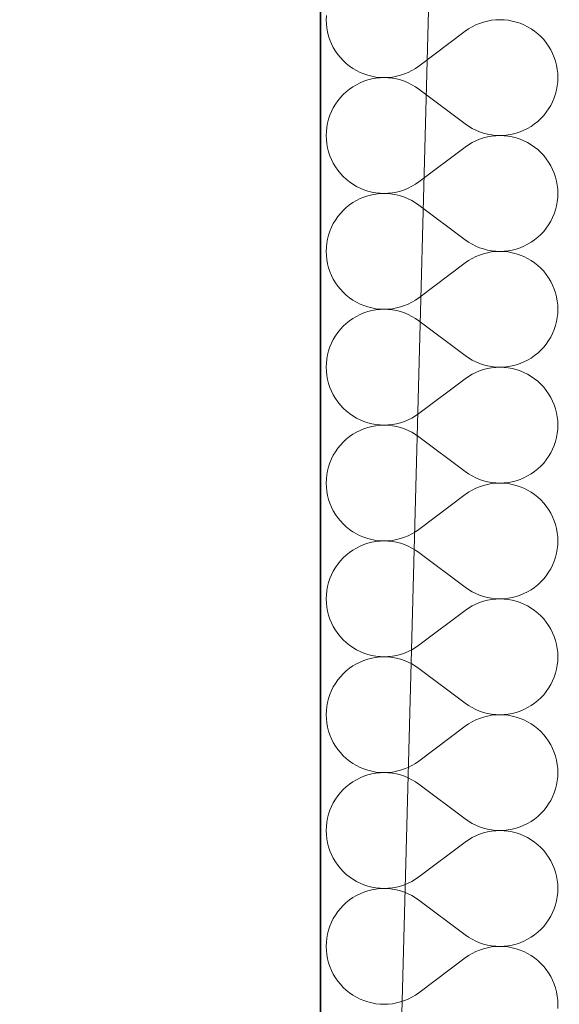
# Model space of a CAD drawing. Header units: millimetres. Extents: x -148444 to 51443, y -4810 to 453290.
# Tile 316 of 551: x -138196 to -137841, y 356619 to 357267. Entities that reach past the tile are written whole.
import ezdxf

# ---------------------------------------------------------------- set-up
doc = ezdxf.new("R2010")
doc.units = ezdxf.units.MM
doc.layers.add('- A - ocieplenie', color=8, linetype='Continuous')
doc.layers.add('Konstrukcja - Stropy', color=8, linetype='Continuous')

# ---------------------------------------------------------------- blocks, each defined once
blk = doc.blocks.new('*X28')
at = {"layer": '- A - ocieplenie', "linetype": 'Continuous', "lineweight": 13, "ltscale": 100}
for p, q in [((19781.39, 384702.81), (19781.29, 384700.1)), ((19781.29, 384700.1), (19781.39, 384697.38)), ((19887.45, 384699.22), (19884.81, 384698.54)), ((19890.13, 384699.7), (19887.45, 384699.22)), ((19892.83, 384700), (19890.13, 384699.7)), ((19895.55, 384700.1), (19892.83, 384700)), ((19898.27, 384700), (19895.55, 384700.1)), ((19900.97, 384699.71), (19898.27, 384700)), ((19903.65, 384699.23), (19900.97, 384699.71)), ((19906.29, 384698.56), (19903.65, 384699.23)), ((19781.39, 384697.38), (19781.68, 384694.67)), ((19781.68, 384694.67), (19782.16, 384692)), ((19872.72, 384692.48), (19842.24, 384669.62)), ((19874.95, 384694.03), (19872.72, 384692.48)), ((19877.29, 384695.42), (19874.95, 384694.03)), ((19879.72, 384696.64), (19877.29, 384695.42)), ((19882.23, 384697.68), (19879.72, 384696.64)), ((19884.81, 384698.54), (19882.23, 384697.68)), ((19908.87, 384697.7), (19906.29, 384698.56)), ((19911.38, 384696.66), (19908.87, 384697.7)), ((19913.82, 384695.44), (19911.38, 384696.66)), ((19916.16, 384694.06), (19913.82, 384695.44)), ((19918.39, 384692.51), (19916.16, 384694.06)), ((19920.51, 384690.8), (19918.39, 384692.51)), ((19782.16, 384692), (19782.83, 384689.36)), ((19782.83, 384689.36), (19783.69, 384686.78)), ((19783.69, 384686.78), (19784.73, 384684.26)), ((19922.5, 384688.95), (19920.51, 384690.8)), ((19924.36, 384686.96), (19922.5, 384688.95)), ((19926.06, 384684.84), (19924.36, 384686.96)), ((19784.73, 384684.26), (19785.95, 384681.83)), ((19785.95, 384681.83), (19787.34, 384679.49)), ((19787.34, 384679.49), (19788.89, 384677.26)), ((19927.62, 384682.6), (19926.06, 384684.84)), ((19929.01, 384680.26), (19927.62, 384682.6)), ((19930.22, 384677.83), (19929.01, 384680.26)), ((19788.89, 384677.26), (19790.6, 384675.14)), ((19790.6, 384675.14), (19792.45, 384673.15)), ((19792.45, 384673.15), (19794.45, 384671.3)), ((19931.27, 384675.32), (19930.22, 384677.83)), ((19932.12, 384672.74), (19931.27, 384675.32)), ((19794.45, 384671.3), (19796.57, 384669.59)), ((19796.57, 384669.59), (19798.8, 384668.04)), ((19798.8, 384668.04), (19801.14, 384666.65)), ((19801.14, 384666.65), (19803.57, 384665.44)), ((19835.24, 384665.46), (19837.67, 384666.68)), ((19837.67, 384666.68), (19840.01, 384668.07)), ((19840.01, 384668.07), (19842.24, 384669.62)), ((19932.8, 384670.1), (19932.12, 384672.74)), ((19933.28, 384667.42), (19932.8, 384670.1)), ((19933.57, 384664.72), (19933.28, 384667.42)), ((19803.57, 384665.44), (19806.09, 384664.4)), ((19806.09, 384664.4), (19808.67, 384663.54)), ((19808.67, 384660.46), (19806.09, 384659.61)), ((19808.67, 384663.54), (19811.31, 384662.87)), ((19811.31, 384661.13), (19808.67, 384660.46)), ((19811.31, 384662.87), (19813.98, 384662.39)), ((19813.98, 384661.62), (19811.31, 384661.13)), ((19813.98, 384662.39), (19816.69, 384662.1)), ((19816.69, 384661.91), (19813.98, 384661.62)), ((19816.69, 384662.1), (19819.41, 384662)), ((19819.41, 384662), (19816.69, 384661.91)), ((19819.41, 384662), (19822.13, 384662.1)), ((19822.13, 384661.9), (19819.41, 384662)), ((19822.13, 384662.1), (19824.83, 384662.39)), ((19824.83, 384661.61), (19822.13, 384661.9)), ((19824.83, 384662.39), (19827.51, 384662.88)), ((19827.51, 384661.12), (19824.83, 384661.61)), ((19827.51, 384662.88), (19830.14, 384663.55)), ((19830.14, 384660.45), (19827.51, 384661.12)), ((19830.14, 384663.55), (19832.72, 384664.41)), ((19832.72, 384659.59), (19830.14, 384660.45)), ((19832.72, 384664.41), (19835.24, 384665.46)), ((19933.67, 384662), (19933.57, 384664.72)), ((19933.57, 384659.28), (19933.67, 384662)), ((19796.57, 384654.41), (19794.45, 384652.7)), ((19798.8, 384655.96), (19796.57, 384654.41)), ((19801.14, 384657.35), (19798.8, 384655.96)), ((19803.57, 384658.57), (19801.14, 384657.35)), ((19806.09, 384659.61), (19803.57, 384658.57)), ((19835.24, 384658.55), (19832.72, 384659.59)), ((19837.67, 384657.33), (19835.24, 384658.55)), ((19840.01, 384655.94), (19837.67, 384657.33)), ((19842.24, 384654.38), (19840.01, 384655.94)), ((19872.72, 384631.52), (19842.24, 384654.38)), ((19932.12, 384651.26), (19932.8, 384653.9)), ((19932.8, 384653.9), (19933.28, 384656.58)), ((19933.28, 384656.58), (19933.57, 384659.28)), ((19790.6, 384648.86), (19788.89, 384646.74)), ((19792.45, 384650.85), (19790.6, 384648.86)), ((19794.45, 384652.7), (19792.45, 384650.85)), ((19930.22, 384646.17), (19931.27, 384648.68)), ((19931.27, 384648.68), (19932.12, 384651.26)), ((19785.95, 384642.17), (19784.73, 384639.74)), ((19787.34, 384644.51), (19785.95, 384642.17)), ((19788.89, 384646.74), (19787.34, 384644.51)), ((19926.06, 384639.16), (19927.62, 384641.4)), ((19927.62, 384641.4), (19929.01, 384643.74)), ((19929.01, 384643.74), (19930.22, 384646.17)), ((19782.83, 384634.64), (19782.16, 384632.01)), ((19783.69, 384637.22), (19782.83, 384634.64)), ((19784.73, 384639.74), (19783.69, 384637.22)), ((19920.51, 384633.2), (19922.5, 384635.05)), ((19922.5, 384635.05), (19924.36, 384637.05)), ((19924.36, 384637.05), (19926.06, 384639.16)), ((19781.68, 384629.33), (19781.39, 384626.62)), ((19782.16, 384632.01), (19781.68, 384629.33)), ((19872.72, 384631.52), (19874.95, 384629.97)), ((19874.95, 384629.97), (19877.29, 384628.58)), ((19877.29, 384628.58), (19879.72, 384627.36)), ((19911.38, 384627.34), (19913.82, 384628.56)), ((19913.82, 384628.56), (19916.16, 384629.94)), ((19916.16, 384629.94), (19918.39, 384631.5)), ((19918.39, 384631.5), (19920.51, 384633.2)), ((19781.39, 384626.62), (19781.29, 384623.91)), ((19781.29, 384623.91), (19781.39, 384621.19)), ((19781.39, 384621.19), (19781.68, 384618.48)), ((19879.72, 384627.36), (19882.23, 384626.32)), ((19882.23, 384621.49), (19879.72, 384620.45)), ((19882.23, 384626.32), (19884.81, 384625.46)), ((19884.81, 384622.35), (19882.23, 384621.49)), ((19884.81, 384625.46), (19887.45, 384624.78)), ((19887.45, 384623.03), (19884.81, 384622.35)), ((19887.45, 384624.78), (19890.13, 384624.3)), ((19890.13, 384623.51), (19887.45, 384623.03)), ((19890.13, 384624.3), (19892.83, 384624)), ((19892.83, 384623.81), (19890.13, 384623.51)), ((19892.83, 384624), (19895.55, 384623.91)), ((19895.55, 384623.91), (19892.83, 384623.81)), ((19895.55, 384623.91), (19898.27, 384624)), ((19898.27, 384623.81), (19895.55, 384623.91)), ((19898.27, 384624), (19900.97, 384624.29)), ((19900.97, 384623.52), (19898.27, 384623.81)), ((19900.97, 384624.29), (19903.65, 384624.77)), ((19903.65, 384623.04), (19900.97, 384623.52)), ((19903.65, 384624.77), (19906.29, 384625.44)), ((19906.29, 384622.37), (19903.65, 384623.04)), ((19906.29, 384625.44), (19908.87, 384626.3)), ((19908.87, 384621.51), (19906.29, 384622.37)), ((19908.87, 384626.3), (19911.38, 384627.34)), ((19911.38, 384620.47), (19908.87, 384621.51)), ((19781.68, 384618.48), (19782.16, 384615.8)), ((19782.16, 384615.8), (19782.83, 384613.17)), ((19872.72, 384616.29), (19842.24, 384593.43)), ((19874.95, 384617.84), (19872.72, 384616.29)), ((19877.29, 384619.23), (19874.95, 384617.84)), ((19879.72, 384620.45), (19877.29, 384619.23)), ((19913.82, 384619.25), (19911.38, 384620.47)), ((19916.16, 384617.87), (19913.82, 384619.25)), ((19918.39, 384616.32), (19916.16, 384617.87)), ((19920.51, 384614.61), (19918.39, 384616.32)), ((19922.5, 384612.76), (19920.51, 384614.61)), ((19782.83, 384613.17), (19783.69, 384610.59)), ((19783.69, 384610.59), (19784.73, 384608.07)), ((19784.73, 384608.07), (19785.95, 384605.64)), ((19924.36, 384610.77), (19922.5, 384612.76)), ((19926.06, 384608.65), (19924.36, 384610.77)), ((19927.62, 384606.41), (19926.06, 384608.65)), ((19785.95, 384605.64), (19787.34, 384603.3)), ((19787.34, 384603.3), (19788.89, 384601.07)), ((19929.01, 384604.07), (19927.62, 384606.41)), ((19930.22, 384601.64), (19929.01, 384604.07)), ((19931.27, 384599.13), (19930.22, 384601.64)), ((19788.89, 384601.07), (19790.6, 384598.95)), ((19790.6, 384598.95), (19792.45, 384596.96)), ((19792.45, 384596.96), (19794.45, 384595.11)), ((19794.45, 384595.11), (19796.57, 384593.4)), ((19932.12, 384596.55), (19931.27, 384599.13)), ((19932.8, 384593.91), (19932.12, 384596.55)), ((19796.57, 384593.4), (19798.8, 384591.85)), ((19798.8, 384591.85), (19801.14, 384590.46)), ((19801.14, 384590.46), (19803.57, 384589.25)), ((19803.57, 384589.25), (19806.09, 384588.21)), ((19832.72, 384588.22), (19835.24, 384589.27)), ((19835.24, 384589.27), (19837.67, 384590.49)), ((19837.67, 384590.49), (19840.01, 384591.88)), ((19840.01, 384591.88), (19842.24, 384593.43)), ((19933.28, 384591.23), (19932.8, 384593.91)), ((19933.57, 384588.53), (19933.28, 384591.23)), ((19803.57, 384582.38), (19801.14, 384581.16)), ((19806.09, 384583.42), (19803.57, 384582.38)), ((19806.09, 384588.21), (19808.67, 384587.35)), ((19808.67, 384584.27), (19806.09, 384583.42)), ((19808.67, 384587.35), (19811.31, 384586.68)), ((19811.31, 384584.94), (19808.67, 384584.27)), ((19811.31, 384586.68), (19813.98, 384586.19)), ((19813.98, 384585.43), (19811.31, 384584.94)), ((19813.98, 384586.19), (19816.69, 384585.91)), ((19816.69, 384585.71), (19813.98, 384585.43)), ((19816.69, 384585.91), (19819.41, 384585.81)), ((19819.41, 384585.81), (19816.69, 384585.71)), ((19819.41, 384585.81), (19822.13, 384585.91)), ((19822.13, 384585.71), (19819.41, 384585.81)), ((19822.13, 384585.91), (19824.83, 384586.2)), ((19824.83, 384585.42), (19822.13, 384585.71)), ((19824.83, 384586.2), (19827.51, 384586.69)), ((19827.51, 384584.93), (19824.83, 384585.42)), ((19827.51, 384586.69), (19830.14, 384587.36)), ((19830.14, 384584.26), (19827.51, 384584.93)), ((19830.14, 384587.36), (19832.72, 384588.22)), ((19832.72, 384583.4), (19830.14, 384584.26)), ((19835.24, 384582.35), (19832.72, 384583.4)), ((19837.67, 384581.14), (19835.24, 384582.35)), ((19933.28, 384580.39), (19933.57, 384583.09)), ((19933.67, 384585.81), (19933.57, 384588.53)), ((19933.57, 384583.09), (19933.67, 384585.81)), ((19794.45, 384576.51), (19792.45, 384574.66)), ((19796.57, 384578.22), (19794.45, 384576.51)), ((19798.8, 384579.77), (19796.57, 384578.22)), ((19801.14, 384581.16), (19798.8, 384579.77)), ((19840.01, 384579.74), (19837.67, 384581.14)), ((19842.24, 384578.19), (19840.01, 384579.74)), ((19872.72, 384555.33), (19842.24, 384578.19)), ((19932.12, 384575.07), (19932.8, 384577.71)), ((19932.8, 384577.71), (19933.28, 384580.39)), ((19788.89, 384570.55), (19787.34, 384568.32)), ((19790.6, 384572.67), (19788.89, 384570.55)), ((19792.45, 384574.66), (19790.6, 384572.67)), ((19929.01, 384567.55), (19930.22, 384569.98)), ((19930.22, 384569.98), (19931.27, 384572.49)), ((19931.27, 384572.49), (19932.12, 384575.07)), ((19784.73, 384563.55), (19783.69, 384561.03)), ((19785.95, 384565.98), (19784.73, 384563.55)), ((19787.34, 384568.32), (19785.95, 384565.98)), ((19924.36, 384560.86), (19926.06, 384562.97)), ((19926.06, 384562.97), (19927.62, 384565.21)), ((19927.62, 384565.21), (19929.01, 384567.55)), ((19782.83, 384558.45), (19782.16, 384555.82)), ((19783.69, 384561.03), (19782.83, 384558.45)), ((19918.39, 384555.31), (19920.51, 384557.01)), ((19920.51, 384557.01), (19922.5, 384558.86)), ((19922.5, 384558.86), (19924.36, 384560.86)), ((19781.39, 384550.43), (19781.29, 384547.72)), ((19781.68, 384553.14), (19781.39, 384550.43)), ((19782.16, 384555.82), (19781.68, 384553.14)), ((19872.72, 384555.33), (19874.95, 384553.78)), ((19874.95, 384553.78), (19877.29, 384552.39)), ((19877.29, 384552.39), (19879.72, 384551.17)), ((19879.72, 384551.17), (19882.23, 384550.13)), ((19882.23, 384550.13), (19884.81, 384549.27)), ((19906.29, 384549.25), (19908.87, 384550.11)), ((19908.87, 384550.11), (19911.38, 384551.15)), ((19911.38, 384551.15), (19913.82, 384552.37)), ((19913.82, 384552.37), (19916.16, 384553.75)), ((19916.16, 384553.75), (19918.39, 384555.31)), ((19781.29, 384547.72), (19781.39, 384545)), ((19781.39, 384545), (19781.68, 384542.29)), ((19879.72, 384544.26), (19877.29, 384543.04)), ((19882.23, 384545.3), (19879.72, 384544.26)), ((19884.81, 384546.16), (19882.23, 384545.3)), ((19884.81, 384549.27), (19887.45, 384548.59)), ((19887.45, 384546.84), (19884.81, 384546.16)), ((19887.45, 384548.59), (19890.13, 384548.11)), ((19890.13, 384547.32), (19887.45, 384546.84)), ((19890.13, 384548.11), (19892.83, 384547.81)), ((19892.83, 384547.62), (19890.13, 384547.32)), ((19892.83, 384547.81), (19895.55, 384547.72)), ((19895.55, 384547.72), (19892.83, 384547.62)), ((19895.55, 384547.72), (19898.27, 384547.81)), ((19898.27, 384547.62), (19895.55, 384547.72)), ((19898.27, 384547.81), (19900.97, 384548.1)), ((19900.97, 384547.33), (19898.27, 384547.62)), ((19900.97, 384548.1), (19903.65, 384548.58)), ((19903.65, 384546.85), (19900.97, 384547.33)), ((19903.65, 384548.58), (19906.29, 384549.25)), ((19906.29, 384546.18), (19903.65, 384546.85)), ((19908.87, 384545.32), (19906.29, 384546.18)), ((19911.38, 384544.28), (19908.87, 384545.32)), ((19913.82, 384543.06), (19911.38, 384544.28)), ((19781.68, 384542.29), (19782.16, 384539.61)), ((19782.16, 384539.61), (19782.83, 384536.98)), ((19782.83, 384536.98), (19783.69, 384534.4)), ((19872.72, 384540.1), (19842.24, 384517.24)), ((19874.95, 384541.65), (19872.72, 384540.1)), ((19877.29, 384543.04), (19874.95, 384541.65)), ((19916.16, 384541.68), (19913.82, 384543.06)), ((19918.39, 384540.13), (19916.16, 384541.68)), ((19920.51, 384538.42), (19918.39, 384540.13)), ((19922.5, 384536.57), (19920.51, 384538.42)), ((19783.69, 384534.4), (19784.73, 384531.88)), ((19784.73, 384531.88), (19785.95, 384529.45)), ((19924.36, 384534.58), (19922.5, 384536.57)), ((19926.06, 384532.46), (19924.36, 384534.58)), ((19927.62, 384530.22), (19926.06, 384532.46)), ((19785.95, 384529.45), (19787.34, 384527.11)), ((19787.34, 384527.11), (19788.89, 384524.88)), ((19788.89, 384524.88), (19790.6, 384522.76)), ((19929.01, 384527.88), (19927.62, 384530.22)), ((19930.22, 384525.45), (19929.01, 384527.88)), ((19931.27, 384522.94), (19930.22, 384525.45)), ((19790.6, 384522.76), (19792.45, 384520.77)), ((19792.45, 384520.77), (19794.45, 384518.92)), ((19794.45, 384518.92), (19796.57, 384517.21)), ((19932.12, 384520.36), (19931.27, 384522.94)), ((19932.8, 384517.72), (19932.12, 384520.36)), ((19933.28, 384515.04), (19932.8, 384517.72)), ((19796.57, 384517.21), (19798.8, 384515.66)), ((19798.8, 384515.66), (19801.14, 384514.27)), ((19801.14, 384514.27), (19803.57, 384513.06)), ((19803.57, 384513.06), (19806.09, 384512.02)), ((19806.09, 384512.02), (19808.67, 384511.16)), ((19808.67, 384511.16), (19811.31, 384510.49)), ((19827.51, 384510.5), (19830.14, 384511.17)), ((19830.14, 384511.17), (19832.72, 384512.03)), ((19832.72, 384512.03), (19835.24, 384513.08)), ((19835.24, 384513.08), (19837.67, 384514.3)), ((19837.67, 384514.3), (19840.01, 384515.69)), ((19840.01, 384515.69), (19842.24, 384517.24)), ((19933.57, 384512.34), (19933.28, 384515.04)), ((19933.67, 384509.62), (19933.57, 384512.34)), ((19801.14, 384504.97), (19798.8, 384503.58)), ((19803.57, 384506.18), (19801.14, 384504.97)), ((19806.09, 384507.22), (19803.57, 384506.18)), ((19808.67, 384508.08), (19806.09, 384507.22)), ((19811.31, 384508.75), (19808.67, 384508.08)), ((19811.31, 384510.49), (19813.98, 384510)), ((19813.98, 384509.24), (19811.31, 384508.75)), ((19813.98, 384510), (19816.69, 384509.72)), ((19816.69, 384509.52), (19813.98, 384509.24)), ((19816.69, 384509.72), (19819.41, 384509.62)), ((19819.41, 384509.62), (19816.69, 384509.52)), ((19819.41, 384509.62), (19822.13, 384509.72)), ((19822.13, 384509.52), (19819.41, 384509.62)), ((19822.13, 384509.72), (19824.83, 384510.01)), ((19824.83, 384509.23), (19822.13, 384509.52)), ((19824.83, 384510.01), (19827.51, 384510.5)), ((19827.51, 384508.74), (19824.83, 384509.23)), ((19830.14, 384508.07), (19827.51, 384508.74)), ((19832.72, 384507.21), (19830.14, 384508.07)), ((19835.24, 384506.16), (19832.72, 384507.21)), ((19837.67, 384504.94), (19835.24, 384506.16)), ((19840.01, 384503.55), (19837.67, 384504.94)), ((19933.28, 384504.2), (19933.57, 384506.9)), ((19933.57, 384506.9), (19933.67, 384509.62)), ((19792.45, 384498.47), (19790.6, 384496.48)), ((19794.45, 384500.32), (19792.45, 384498.47)), ((19796.57, 384502.03), (19794.45, 384500.32)), ((19798.8, 384503.58), (19796.57, 384502.03)), ((19842.24, 384502), (19840.01, 384503.55)), ((19872.72, 384479.14), (19842.24, 384502)), ((19931.27, 384496.3), (19932.12, 384498.88)), ((19932.12, 384498.88), (19932.8, 384501.52)), ((19932.8, 384501.52), (19933.28, 384504.2)), ((19787.34, 384492.13), (19785.95, 384489.79)), ((19788.89, 384494.36), (19787.34, 384492.13)), ((19790.6, 384496.48), (19788.89, 384494.36)), ((19929.01, 384491.36), (19930.22, 384493.79)), ((19930.22, 384493.79), (19931.27, 384496.3)), ((19784.73, 384487.36), (19783.69, 384484.84)), ((19785.95, 384489.79), (19784.73, 384487.36)), ((19924.36, 384484.66), (19926.06, 384486.78)), ((19926.06, 384486.78), (19927.62, 384489.02)), ((19927.62, 384489.02), (19929.01, 384491.36)), ((19782.16, 384479.63), (19781.68, 384476.95)), ((19782.83, 384482.26), (19782.16, 384479.63)), ((19783.69, 384484.84), (19782.83, 384482.26)), ((19872.72, 384479.14), (19874.95, 384477.59)), ((19916.16, 384477.56), (19918.39, 384479.11)), ((19918.39, 384479.11), (19920.51, 384480.82)), ((19920.51, 384480.82), (19922.5, 384482.67)), ((19922.5, 384482.67), (19924.36, 384484.66)), ((19781.39, 384474.24), (19781.29, 384471.52)), ((19781.68, 384476.95), (19781.39, 384474.24)), ((19874.95, 384477.59), (19877.29, 384476.2)), ((19877.29, 384476.2), (19879.72, 384474.98)), ((19879.72, 384474.98), (19882.23, 384473.94)), ((19882.23, 384473.94), (19884.81, 384473.08)), ((19884.81, 384473.08), (19887.45, 384472.4)), ((19887.45, 384472.4), (19890.13, 384471.92)), ((19900.97, 384471.91), (19903.65, 384472.39)), ((19903.65, 384472.39), (19906.29, 384473.06)), ((19906.29, 384473.06), (19908.87, 384473.92)), ((19908.87, 384473.92), (19911.38, 384474.96)), ((19911.38, 384474.96), (19913.82, 384476.18)), ((19913.82, 384476.18), (19916.16, 384477.56)), ((19781.29, 384471.52), (19781.39, 384468.81)), ((19781.39, 384468.81), (19781.68, 384466.1)), ((19781.68, 384466.1), (19782.16, 384463.42)), ((19877.29, 384466.85), (19874.95, 384465.46)), ((19879.72, 384468.07), (19877.29, 384466.85)), ((19882.23, 384469.11), (19879.72, 384468.07)), ((19884.81, 384469.97), (19882.23, 384469.11)), ((19887.45, 384470.65), (19884.81, 384469.97)), ((19890.13, 384471.13), (19887.45, 384470.65)), ((19890.13, 384471.92), (19892.83, 384471.62)), ((19892.83, 384471.43), (19890.13, 384471.13)), ((19892.83, 384471.62), (19895.55, 384471.52)), ((19895.55, 384471.52), (19892.83, 384471.43)), ((19895.55, 384471.52), (19898.27, 384471.62)), ((19898.27, 384471.43), (19895.55, 384471.52)), ((19898.27, 384471.62), (19900.97, 384471.91)), ((19900.97, 384471.14), (19898.27, 384471.43)), ((19903.65, 384470.66), (19900.97, 384471.14)), ((19906.29, 384469.99), (19903.65, 384470.66)), ((19908.87, 384469.13), (19906.29, 384469.99)), ((19911.38, 384468.09), (19908.87, 384469.13)), ((19913.82, 384466.87), (19911.38, 384468.09)), ((19916.16, 384465.49), (19913.82, 384466.87)), ((19782.16, 384463.42), (19782.83, 384460.79)), ((19782.83, 384460.79), (19783.69, 384458.21)), ((19872.72, 384463.91), (19842.24, 384441.05)), ((19874.95, 384465.46), (19872.72, 384463.91)), ((19918.39, 384463.93), (19916.16, 384465.49)), ((19920.51, 384462.23), (19918.39, 384463.93)), ((19922.5, 384460.38), (19920.51, 384462.23)), ((19924.36, 384458.38), (19922.5, 384460.38)), ((19783.69, 384458.21), (19784.73, 384455.69)), ((19784.73, 384455.69), (19785.95, 384453.26)), ((19785.95, 384453.26), (19787.34, 384450.92)), ((19926.06, 384456.27), (19924.36, 384458.38)), ((19927.62, 384454.03), (19926.06, 384456.27)), ((19929.01, 384451.69), (19927.62, 384454.03)), ((19787.34, 384450.92), (19788.89, 384448.69)), ((19788.89, 384448.69), (19790.6, 384446.57)), ((19790.6, 384446.57), (19792.45, 384444.58)), ((19930.22, 384449.26), (19929.01, 384451.69)), ((19931.27, 384446.75), (19930.22, 384449.26)), ((19932.12, 384444.17), (19931.27, 384446.75)), ((19792.45, 384444.58), (19794.45, 384442.73)), ((19794.45, 384442.73), (19796.57, 384441.02)), ((19796.57, 384441.02), (19798.8, 384439.47)), ((19840.01, 384439.49), (19842.24, 384441.05)), ((19932.8, 384441.53), (19932.12, 384444.17)), ((19933.28, 384438.85), (19932.8, 384441.53)), ((19798.8, 384439.47), (19801.14, 384438.08)), ((19801.14, 384438.08), (19803.57, 384436.86)), ((19803.57, 384436.86), (19806.09, 384435.82)), ((19806.09, 384435.82), (19808.67, 384434.97)), ((19808.67, 384434.97), (19811.31, 384434.3)), ((19811.31, 384434.3), (19813.98, 384433.81)), ((19813.98, 384433.81), (19816.69, 384433.52)), ((19816.69, 384433.33), (19813.98, 384433.04)), ((19816.69, 384433.52), (19819.41, 384433.43)), ((19819.41, 384433.43), (19816.69, 384433.33)), ((19819.41, 384433.43), (19822.13, 384433.53)), ((19822.13, 384433.33), (19819.41, 384433.43)), ((19822.13, 384433.53), (19824.83, 384433.82)), ((19824.83, 384433.04), (19822.13, 384433.33)), ((19824.83, 384433.82), (19827.51, 384434.31)), ((19827.51, 384434.31), (19830.14, 384434.98)), ((19830.14, 384434.98), (19832.72, 384435.84)), ((19832.72, 384435.84), (19835.24, 384436.88)), ((19835.24, 384436.88), (19837.67, 384438.1)), ((19837.67, 384438.1), (19840.01, 384439.49)), ((19933.57, 384436.15), (19933.28, 384438.85)), ((19933.67, 384433.43), (19933.57, 384436.15)), ((19933.57, 384430.71), (19933.67, 384433.43)), ((19798.8, 384427.39), (19796.57, 384425.84)), ((19801.14, 384428.78), (19798.8, 384427.39)), ((19803.57, 384429.99), (19801.14, 384428.78)), ((19806.09, 384431.03), (19803.57, 384429.99)), ((19808.67, 384431.89), (19806.09, 384431.03)), ((19811.31, 384432.56), (19808.67, 384431.89)), ((19813.98, 384433.04), (19811.31, 384432.56)), ((19827.51, 384432.55), (19824.83, 384433.04)), ((19830.14, 384431.88), (19827.51, 384432.55)), ((19832.72, 384431.02), (19830.14, 384431.88)), ((19835.24, 384429.97), (19832.72, 384431.02)), ((19837.67, 384428.75), (19835.24, 384429.97)), ((19840.01, 384427.36), (19837.67, 384428.75)), ((19842.24, 384425.81), (19840.01, 384427.36)), ((19932.8, 384425.33), (19933.28, 384428.01)), ((19933.28, 384428.01), (19933.57, 384430.71)), ((19790.6, 384420.29), (19788.89, 384418.17)), ((19792.45, 384422.28), (19790.6, 384420.29)), ((19794.45, 384424.13), (19792.45, 384422.28)), ((19796.57, 384425.84), (19794.45, 384424.13)), ((19872.72, 384402.95), (19842.24, 384425.81)), ((19931.27, 384420.11), (19932.12, 384422.69)), ((19932.12, 384422.69), (19932.8, 384425.33)), ((19787.34, 384415.94), (19785.95, 384413.6)), ((19788.89, 384418.17), (19787.34, 384415.94)), ((19927.62, 384412.83), (19929.01, 384415.17)), ((19929.01, 384415.17), (19930.22, 384417.6)), ((19930.22, 384417.6), (19931.27, 384420.11)), ((19783.69, 384408.65), (19782.83, 384406.07)), ((19784.73, 384411.17), (19783.69, 384408.65)), ((19785.95, 384413.6), (19784.73, 384411.17)), ((19922.5, 384406.48), (19924.36, 384408.47)), ((19924.36, 384408.47), (19926.06, 384410.59)), ((19926.06, 384410.59), (19927.62, 384412.83)), ((19782.16, 384403.44), (19781.68, 384400.76)), ((19782.83, 384406.07), (19782.16, 384403.44)), ((19872.72, 384402.95), (19874.95, 384401.4)), ((19874.95, 384401.4), (19877.29, 384400.01)), ((19913.82, 384399.99), (19916.16, 384401.37)), ((19916.16, 384401.37), (19918.39, 384402.92)), ((19918.39, 384402.92), (19920.51, 384404.63)), ((19920.51, 384404.63), (19922.5, 384406.48)), ((19781.39, 384398.05), (19781.29, 384395.33)), ((19781.29, 384395.33), (19781.39, 384392.62)), ((19781.68, 384400.76), (19781.39, 384398.05)), ((19877.29, 384400.01), (19879.72, 384398.79)), ((19879.72, 384398.79), (19882.23, 384397.75)), ((19882.23, 384397.75), (19884.81, 384396.89)), ((19884.81, 384396.89), (19887.45, 384396.21)), ((19887.45, 384394.46), (19884.81, 384393.78)), ((19887.45, 384396.21), (19890.13, 384395.73)), ((19890.13, 384394.94), (19887.45, 384394.46)), ((19890.13, 384395.73), (19892.83, 384395.43)), ((19892.83, 384395.24), (19890.13, 384394.94)), ((19892.83, 384395.43), (19895.55, 384395.33)), ((19895.55, 384395.33), (19892.83, 384395.24)), ((19895.55, 384395.33), (19898.27, 384395.43)), ((19898.27, 384395.24), (19895.55, 384395.33)), ((19898.27, 384395.43), (19900.97, 384395.72)), ((19900.97, 384394.95), (19898.27, 384395.24)), ((19900.97, 384395.72), (19903.65, 384396.2)), ((19903.65, 384394.47), (19900.97, 384394.95)), ((19903.65, 384396.2), (19906.29, 384396.87)), ((19906.29, 384393.8), (19903.65, 384394.47)), ((19906.29, 384396.87), (19908.87, 384397.73)), ((19908.87, 384397.73), (19911.38, 384398.77)), ((19911.38, 384398.77), (19913.82, 384399.99)), ((19781.39, 384392.62), (19781.68, 384389.91)), ((19781.68, 384389.91), (19782.16, 384387.23)), ((19874.95, 384389.27), (19872.72, 384387.72)), ((19877.29, 384390.66), (19874.95, 384389.27)), ((19879.72, 384391.88), (19877.29, 384390.66)), ((19882.23, 384392.92), (19879.72, 384391.88)), ((19884.81, 384393.78), (19882.23, 384392.92)), ((19908.87, 384392.94), (19906.29, 384393.8)), ((19911.38, 384391.9), (19908.87, 384392.94)), ((19913.82, 384390.68), (19911.38, 384391.9)), ((19916.16, 384389.3), (19913.82, 384390.68)), ((19918.39, 384387.74), (19916.16, 384389.3)), ((19782.16, 384387.23), (19782.83, 384384.6)), ((19782.83, 384384.6), (19783.69, 384382.02)), ((19783.69, 384382.02), (19784.73, 384379.5)), ((19872.72, 384387.72), (19842.24, 384364.86)), ((19920.51, 384386.04), (19918.39, 384387.74)), ((19922.5, 384384.19), (19920.51, 384386.04)), ((19924.36, 384382.19), (19922.5, 384384.19)), ((19926.06, 384380.08), (19924.36, 384382.19)), ((19784.73, 384379.5), (19785.95, 384377.07)), ((19785.95, 384377.07), (19787.34, 384374.73)), ((19927.62, 384377.84), (19926.06, 384380.08)), ((19929.01, 384375.5), (19927.62, 384377.84)), ((19930.22, 384373.07), (19929.01, 384375.5)), ((19787.34, 384374.73), (19788.89, 384372.5)), ((19788.89, 384372.5), (19790.6, 384370.38)), ((19790.6, 384370.38), (19792.45, 384368.39)), ((19931.27, 384370.56), (19930.22, 384373.07)), ((19932.12, 384367.98), (19931.27, 384370.56)), ((19792.45, 384368.39), (19794.45, 384366.54)), ((19794.45, 384366.54), (19796.57, 384364.83)), ((19796.57, 384364.83), (19798.8, 384363.28)), ((19798.8, 384363.28), (19801.14, 384361.89)), ((19837.67, 384361.91), (19840.01, 384363.3)), ((19840.01, 384363.3), (19842.24, 384364.86)), ((19932.8, 384365.34), (19932.12, 384367.98)), ((19933.28, 384362.66), (19932.8, 384365.34)), ((19933.57, 384359.96), (19933.28, 384362.66)), ((19801.14, 384361.89), (19803.57, 384360.67)), ((19803.57, 384360.67), (19806.09, 384359.63)), ((19806.09, 384359.63), (19808.67, 384358.78)), ((19808.67, 384355.7), (19806.09, 384354.84)), ((19808.67, 384358.78), (19811.31, 384358.11)), ((19811.31, 384356.37), (19808.67, 384355.7)), ((19811.31, 384358.11), (19813.98, 384357.62)), ((19813.98, 384356.85), (19811.31, 384356.37)), ((19813.98, 384357.62), (19816.69, 384357.33)), ((19816.69, 384357.14), (19813.98, 384356.85)), ((19816.69, 384357.33), (19819.41, 384357.24)), ((19819.41, 384357.24), (19816.69, 384357.14)), ((19819.41, 384357.24), (19822.13, 384357.34)), ((19822.13, 384357.14), (19819.41, 384357.24)), ((19822.13, 384357.34), (19824.83, 384357.63)), ((19824.83, 384356.85), (19822.13, 384357.14)), ((19824.83, 384357.63), (19827.51, 384358.12)), ((19827.51, 384356.36), (19824.83, 384356.85)), ((19827.51, 384358.12), (19830.14, 384358.79)), ((19830.14, 384355.69), (19827.51, 384356.36)), ((19830.14, 384358.79), (19832.72, 384359.65)), ((19832.72, 384354.83), (19830.14, 384355.69)), ((19832.72, 384359.65), (19835.24, 384360.69)), ((19835.24, 384360.69), (19837.67, 384361.91)), ((19933.67, 384357.24), (19933.57, 384359.96)), ((19933.57, 384354.52), (19933.67, 384357.24)), ((19796.57, 384349.65), (19794.45, 384347.94)), ((19798.8, 384351.2), (19796.57, 384349.65)), ((19801.14, 384352.59), (19798.8, 384351.2)), ((19803.57, 384353.8), (19801.14, 384352.59)), ((19806.09, 384354.84), (19803.57, 384353.8)), ((19835.24, 384353.78), (19832.72, 384354.83)), ((19837.67, 384352.56), (19835.24, 384353.78)), ((19840.01, 384351.17), (19837.67, 384352.56)), ((19842.24, 384349.62), (19840.01, 384351.17)), ((19872.72, 384326.76), (19842.24, 384349.62)), ((19932.12, 384346.5), (19932.8, 384349.14)), ((19932.8, 384349.14), (19933.28, 384351.82)), ((19933.28, 384351.82), (19933.57, 384354.52)), ((19790.6, 384344.1), (19788.89, 384341.98)), ((19792.45, 384346.09), (19790.6, 384344.1)), ((19794.45, 384347.94), (19792.45, 384346.09)), ((19930.22, 384341.41), (19931.27, 384343.92)), ((19931.27, 384343.92), (19932.12, 384346.5)), ((19785.95, 384337.41), (19784.73, 384334.98)), ((19787.34, 384339.75), (19785.95, 384337.41)), ((19788.89, 384341.98), (19787.34, 384339.75)), ((19926.06, 384334.4), (19927.62, 384336.64)), ((19927.62, 384336.64), (19929.01, 384338.98)), ((19929.01, 384338.98), (19930.22, 384341.41)), ((19782.83, 384329.88), (19782.16, 384327.24)), ((19783.69, 384332.46), (19782.83, 384329.88)), ((19784.73, 384334.98), (19783.69, 384332.46)), ((19920.51, 384328.44), (19922.5, 384330.29)), ((19922.5, 384330.29), (19924.36, 384332.28)), ((19924.36, 384332.28), (19926.06, 384334.4)), ((19781.68, 384324.57), (19781.39, 384321.86)), ((19782.16, 384327.24), (19781.68, 384324.57)), ((19872.72, 384326.76), (19874.95, 384325.21)), ((19874.95, 384325.21), (19877.29, 384323.82)), ((19877.29, 384323.82), (19879.72, 384322.6)), ((19911.38, 384322.58), (19913.82, 384323.8)), ((19913.82, 384323.8), (19916.16, 384325.18)), ((19916.16, 384325.18), (19918.39, 384326.73)), ((19918.39, 384326.73), (19920.51, 384328.44)), ((19781.39, 384321.86), (19781.29, 384319.14)), ((19781.29, 384319.14), (19781.39, 384316.42)), ((19879.72, 384322.6), (19882.23, 384321.56)), ((19882.23, 384316.73), (19879.72, 384315.69)), ((19882.23, 384321.56), (19884.81, 384320.7)), ((19884.81, 384317.59), (19882.23, 384316.73)), ((19884.81, 384320.7), (19887.45, 384320.02)), ((19887.45, 384318.27), (19884.81, 384317.59)), ((19887.45, 384320.02), (19890.13, 384319.54)), ((19890.13, 384318.75), (19887.45, 384318.27)), ((19890.13, 384319.54), (19892.83, 384319.24)), ((19892.83, 384319.04), (19890.13, 384318.75)), ((19892.83, 384319.24), (19895.55, 384319.14)), ((19895.55, 384319.14), (19892.83, 384319.04)), ((19895.55, 384319.14), (19898.27, 384319.24)), ((19898.27, 384319.05), (19895.55, 384319.14)), ((19898.27, 384319.24), (19900.97, 384319.53)), ((19900.97, 384318.76), (19898.27, 384319.05)), ((19900.97, 384319.53), (19903.65, 384320.01)), ((19903.65, 384318.28), (19900.97, 384318.76)), ((19903.65, 384320.01), (19906.29, 384320.68)), ((19906.29, 384317.61), (19903.65, 384318.28)), ((19906.29, 384320.68), (19908.87, 384321.54)), ((19908.87, 384316.75), (19906.29, 384317.61)), ((19908.87, 384321.54), (19911.38, 384322.58)), ((19911.38, 384315.71), (19908.87, 384316.75)), ((19781.39, 384316.42), (19781.68, 384313.72)), ((19781.68, 384313.72), (19782.16, 384311.04)), ((19782.16, 384311.04), (19782.83, 384308.41)), ((19872.72, 384311.52), (19842.24, 384288.67)), ((19874.95, 384313.08), (19872.72, 384311.52)), ((19877.29, 384314.47), (19874.95, 384313.08)), ((19879.72, 384315.69), (19877.29, 384314.47)), ((19913.82, 384314.49), (19911.38, 384315.71)), ((19916.16, 384313.1), (19913.82, 384314.49)), ((19918.39, 384311.55), (19916.16, 384313.1)), ((19920.51, 384309.85), (19918.39, 384311.55)), ((19782.83, 384308.41), (19783.69, 384305.83)), ((19783.69, 384305.83), (19784.73, 384303.31)), ((19922.5, 384307.99), (19920.51, 384309.85)), ((19924.36, 384306), (19922.5, 384307.99)), ((19926.06, 384303.89), (19924.36, 384306)), ((19927.62, 384301.65), (19926.06, 384303.89)), ((19784.73, 384303.31), (19785.95, 384300.88)), ((19785.95, 384300.88), (19787.34, 384298.54)), ((19787.34, 384298.54), (19788.89, 384296.31)), ((19929.01, 384299.31), (19927.62, 384301.65)), ((19930.22, 384296.88), (19929.01, 384299.31)), ((19788.89, 384296.31), (19790.6, 384294.19)), ((19790.6, 384294.19), (19792.45, 384292.2)), ((19792.45, 384292.2), (19794.45, 384290.34)), ((19931.27, 384294.37), (19930.22, 384296.88)), ((19932.12, 384291.79), (19931.27, 384294.37)), ((19932.8, 384289.15), (19932.12, 384291.79)), ((19794.45, 384290.34), (19796.57, 384288.64)), ((19796.57, 384288.64), (19798.8, 384287.09)), ((19798.8, 384287.09), (19801.14, 384285.7)), ((19801.14, 384285.7), (19803.57, 384284.48)), ((19803.57, 384284.48), (19806.09, 384283.44)), ((19832.72, 384283.46), (19835.24, 384284.5)), ((19835.24, 384284.5), (19837.67, 384285.72)), ((19837.67, 384285.72), (19840.01, 384287.11)), ((19840.01, 384287.11), (19842.24, 384288.67)), ((19933.28, 384286.47), (19932.8, 384289.15)), ((19933.57, 384283.77), (19933.28, 384286.47)), ((19806.09, 384278.65), (19803.57, 384277.61)), ((19806.09, 384283.44), (19808.67, 384282.59)), ((19808.67, 384279.51), (19806.09, 384278.65)), ((19808.67, 384282.59), (19811.31, 384281.91)), ((19811.31, 384280.18), (19808.67, 384279.51)), ((19811.31, 384281.91), (19813.98, 384281.43)), ((19813.98, 384280.66), (19811.31, 384280.18)), ((19813.98, 384281.43), (19816.69, 384281.14)), ((19816.69, 384280.95), (19813.98, 384280.66)), ((19816.69, 384281.14), (19819.41, 384281.05)), ((19819.41, 384281.05), (19816.69, 384280.95)), ((19819.41, 384281.05), (19822.13, 384281.15)), ((19822.13, 384280.95), (19819.41, 384281.05)), ((19822.13, 384281.15), (19824.83, 384281.44)), ((19824.83, 384280.66), (19822.13, 384280.95)), ((19824.83, 384281.44), (19827.51, 384281.92)), ((19827.51, 384280.17), (19824.83, 384280.66)), ((19827.51, 384281.92), (19830.14, 384282.6)), ((19830.14, 384279.5), (19827.51, 384280.17)), ((19830.14, 384282.6), (19832.72, 384283.46)), ((19832.72, 384278.64), (19830.14, 384279.5)), ((19835.24, 384277.59), (19832.72, 384278.64)), ((19933.28, 384275.62), (19933.57, 384278.33)), ((19933.67, 384281.05), (19933.57, 384283.77)), ((19933.57, 384278.33), (19933.67, 384281.05)), ((19794.45, 384271.75), (19792.45, 384269.9)), ((19796.57, 384273.46), (19794.45, 384271.75)), ((19798.8, 384275.01), (19796.57, 384273.46)), ((19801.14, 384276.4), (19798.8, 384275.01)), ((19803.57, 384277.61), (19801.14, 384276.4)), ((19837.67, 384276.37), (19835.24, 384277.59)), ((19840.01, 384274.98), (19837.67, 384276.37)), ((19842.24, 384273.43), (19840.01, 384274.98)), ((19872.72, 384250.57), (19842.24, 384273.43)), ((19932.12, 384270.31), (19932.8, 384272.95)), ((19932.8, 384272.95), (19933.28, 384275.62)), ((19788.89, 384265.79), (19787.34, 384263.56)), ((19790.6, 384267.91), (19788.89, 384265.79)), ((19792.45, 384269.9), (19790.6, 384267.91)), ((19929.01, 384262.78), (19930.22, 384265.22)), ((19930.22, 384265.22), (19931.27, 384267.73)), ((19931.27, 384267.73), (19932.12, 384270.31)), ((19784.73, 384258.78), (19783.69, 384256.27)), ((19785.95, 384261.22), (19784.73, 384258.78)), ((19787.34, 384263.56), (19785.95, 384261.22)), ((19926.06, 384258.21), (19927.62, 384260.45)), ((19927.62, 384260.45), (19929.01, 384262.78)), ((19782.83, 384253.69), (19782.16, 384251.05)), ((19783.69, 384256.27), (19782.83, 384253.69)), ((19918.39, 384250.54), (19920.51, 384252.25)), ((19920.51, 384252.25), (19922.5, 384254.1)), ((19922.5, 384254.1), (19924.36, 384256.09)), ((19924.36, 384256.09), (19926.06, 384258.21)), ((19781.39, 384245.67), (19781.29, 384242.95)), ((19781.68, 384248.38), (19781.39, 384245.67)), ((19782.16, 384251.05), (19781.68, 384248.38)), ((19872.72, 384250.57), (19874.95, 384249.02)), ((19874.95, 384249.02), (19877.29, 384247.63)), ((19877.29, 384247.63), (19879.72, 384246.41)), ((19879.72, 384246.41), (19882.23, 384245.37)), ((19908.87, 384245.35), (19911.38, 384246.39)), ((19911.38, 384246.39), (19913.82, 384247.61)), ((19913.82, 384247.61), (19916.16, 384248.99)), ((19916.16, 384248.99), (19918.39, 384250.54)), ((19781.29, 384242.95), (19781.39, 384240.23)), ((19781.39, 384240.23), (19781.68, 384237.53)), ((19879.72, 384239.5), (19877.29, 384238.28)), ((19882.23, 384240.54), (19879.72, 384239.5)), ((19882.23, 384245.37), (19884.81, 384244.5)), ((19884.81, 384241.4), (19882.23, 384240.54)), ((19884.81, 384244.5), (19887.45, 384243.83)), ((19887.45, 384242.08), (19884.81, 384241.4)), ((19887.45, 384243.83), (19890.13, 384243.34)), ((19890.13, 384242.56), (19887.45, 384242.08)), ((19890.13, 384243.34), (19892.83, 384243.05)), ((19892.83, 384242.85), (19890.13, 384242.56)), ((19892.83, 384243.05), (19895.55, 384242.95)), ((19895.55, 384242.95), (19892.83, 384242.85)), ((19895.55, 384242.95), (19898.27, 384243.05)), ((19898.27, 384242.86), (19895.55, 384242.95)), ((19898.27, 384243.05), (19900.97, 384243.34)), ((19900.97, 384242.57), (19898.27, 384242.86)), ((19900.97, 384243.34), (19903.65, 384243.82)), ((19903.65, 384242.09), (19900.97, 384242.57)), ((19903.65, 384243.82), (19906.29, 384244.49)), ((19906.29, 384241.42), (19903.65, 384242.09)), ((19906.29, 384244.49), (19908.87, 384245.35)), ((19908.87, 384240.56), (19906.29, 384241.42)), ((19911.38, 384239.52), (19908.87, 384240.56)), ((19913.82, 384238.3), (19911.38, 384239.52)), ((19781.68, 384237.53), (19782.16, 384234.85)), ((19782.16, 384234.85), (19782.83, 384232.22)), ((19872.72, 384235.33), (19842.24, 384212.48)), ((19874.95, 384236.89), (19872.72, 384235.33)), ((19877.29, 384238.28), (19874.95, 384236.89)), ((19916.16, 384236.91), (19913.82, 384238.3)), ((19918.39, 384235.36), (19916.16, 384236.91)), ((19920.51, 384233.66), (19918.39, 384235.36)), ((19922.5, 384231.8), (19920.51, 384233.66)), ((19782.83, 384232.22), (19783.69, 384229.64)), ((19783.69, 384229.64), (19784.73, 384227.12)), ((19784.73, 384227.12), (19785.95, 384224.69)), ((19924.36, 384229.81), (19922.5, 384231.8)), ((19926.06, 384227.7), (19924.36, 384229.81)), ((19927.62, 384225.46), (19926.06, 384227.7)), ((19785.95, 384224.69), (19787.34, 384222.35)), ((19787.34, 384222.35), (19788.89, 384220.12)), ((19788.89, 384220.12), (19790.6, 384218)), ((19929.01, 384223.12), (19927.62, 384225.46)), ((19930.22, 384220.69), (19929.01, 384223.12)), ((19931.27, 384218.18), (19930.22, 384220.69)), ((19790.6, 384218), (19792.45, 384216.01)), ((19792.45, 384216.01), (19794.45, 384214.15)), ((19794.45, 384214.15), (19796.57, 384212.45)), ((19932.12, 384215.6), (19931.27, 384218.18)), ((19932.8, 384212.96), (19932.12, 384215.6)), ((19796.57, 384212.45), (19798.8, 384210.9)), ((19798.8, 384210.9), (19801.14, 384209.51)), ((19801.14, 384209.51), (19803.57, 384208.29)), ((19803.57, 384208.29), (19806.09, 384207.25)), ((19806.09, 384207.25), (19808.67, 384206.4)), ((19830.14, 384206.41), (19832.72, 384207.27)), ((19832.72, 384207.27), (19835.24, 384208.31)), ((19835.24, 384208.31), (19837.67, 384209.53)), ((19837.67, 384209.53), (19840.01, 384210.92)), ((19840.01, 384210.92), (19842.24, 384212.48)), ((19933.28, 384210.28), (19932.8, 384212.96)), ((19933.57, 384207.58), (19933.28, 384210.28)), ((19933.67, 384204.86), (19933.57, 384207.58)), ((19801.14, 384200.21), (19798.8, 384198.82)), ((19803.57, 384201.42), (19801.14, 384200.21)), ((19806.09, 384202.46), (19803.57, 384201.42)), ((19808.67, 384203.32), (19806.09, 384202.46)), ((19808.67, 384206.4), (19811.31, 384205.72)), ((19811.31, 384203.99), (19808.67, 384203.32)), ((19811.31, 384205.72), (19813.98, 384205.24)), ((19813.98, 384204.47), (19811.31, 384203.99)), ((19813.98, 384205.24), (19816.69, 384204.95)), ((19816.69, 384204.76), (19813.98, 384204.47)), ((19816.69, 384204.95), (19819.41, 384204.86)), ((19819.41, 384204.86), (19816.69, 384204.76)), ((19819.41, 384204.86), (19822.13, 384204.96)), ((19822.13, 384204.76), (19819.41, 384204.86)), ((19822.13, 384204.96), (19824.83, 384205.25)), ((19824.83, 384204.47), (19822.13, 384204.76)), ((19824.83, 384205.25), (19827.51, 384205.73)), ((19827.51, 384203.98), (19824.83, 384204.47)), ((19827.51, 384205.73), (19830.14, 384206.41)), ((19830.14, 384203.31), (19827.51, 384203.98)), ((19832.72, 384202.45), (19830.14, 384203.31)), ((19835.24, 384201.4), (19832.72, 384202.45)), ((19837.67, 384200.18), (19835.24, 384201.4)), ((19840.01, 384198.79), (19837.67, 384200.18)), ((19933.28, 384199.43), (19933.57, 384202.14)), ((19933.57, 384202.14), (19933.67, 384204.86)), ((19792.45, 384193.71), (19790.6, 384191.72)), ((19794.45, 384195.56), (19792.45, 384193.71)), ((19796.57, 384197.27), (19794.45, 384195.56)), ((19798.8, 384198.82), (19796.57, 384197.27)), ((19842.24, 384197.24), (19840.01, 384198.79)), ((19872.72, 384174.38), (19842.24, 384197.24)), ((19931.27, 384191.54), (19932.12, 384194.12)), ((19932.12, 384194.12), (19932.8, 384196.76)), ((19932.8, 384196.76), (19933.28, 384199.43)), ((19787.34, 384187.37), (19785.95, 384185.03)), ((19788.89, 384189.6), (19787.34, 384187.37)), ((19790.6, 384191.72), (19788.89, 384189.6)), ((19929.01, 384186.59), (19930.22, 384189.03)), ((19930.22, 384189.03), (19931.27, 384191.54)), ((19784.73, 384182.59), (19783.69, 384180.08)), ((19785.95, 384185.03), (19784.73, 384182.59)), ((19924.36, 384179.9), (19926.06, 384182.02)), ((19926.06, 384182.02), (19927.62, 384184.25)), ((19927.62, 384184.25), (19929.01, 384186.59)), ((19782.16, 384174.86), (19781.68, 384172.19)), ((19782.83, 384177.5), (19782.16, 384174.86)), ((19783.69, 384180.08), (19782.83, 384177.5)), ((19872.72, 384174.38), (19874.95, 384172.83)), ((19916.16, 384172.8), (19918.39, 384174.35)), ((19918.39, 384174.35), (19920.51, 384176.06)), ((19920.51, 384176.06), (19922.5, 384177.91)), ((19922.5, 384177.91), (19924.36, 384179.9)), ((19781.39, 384169.48), (19781.29, 384166.76)), ((19781.68, 384172.19), (19781.39, 384169.48)), ((19874.95, 384172.83), (19877.29, 384171.44)), ((19877.29, 384171.44), (19879.72, 384170.22)), ((19879.72, 384170.22), (19882.23, 384169.18)), ((19882.23, 384169.18), (19884.81, 384168.31)), ((19884.81, 384168.31), (19887.45, 384167.64)), ((19903.65, 384167.63), (19906.29, 384168.3)), ((19906.29, 384168.3), (19908.87, 384169.16)), ((19908.87, 384169.16), (19911.38, 384170.2)), ((19911.38, 384170.2), (19913.82, 384171.41)), ((19913.82, 384171.41), (19916.16, 384172.8)), ((19781.29, 384166.76), (19781.39, 384164.04)), ((19781.39, 384164.04), (19781.68, 384161.34)), ((19781.68, 384161.34), (19782.16, 384158.66)), ((19877.29, 384162.09), (19874.95, 384160.7)), ((19879.72, 384163.31), (19877.29, 384162.09)), ((19882.23, 384164.35), (19879.72, 384163.31)), ((19884.81, 384165.21), (19882.23, 384164.35)), ((19887.45, 384165.89), (19884.81, 384165.21)), ((19887.45, 384167.64), (19890.13, 384167.15)), ((19890.13, 384166.37), (19887.45, 384165.89)), ((19890.13, 384167.15), (19892.83, 384166.86)), ((19892.83, 384166.66), (19890.13, 384166.37)), ((19892.83, 384166.86), (19895.55, 384166.76)), ((19895.55, 384166.76), (19892.83, 384166.66)), ((19895.55, 384166.76), (19898.27, 384166.86)), ((19898.27, 384166.67), (19895.55, 384166.76)), ((19898.27, 384166.86), (19900.97, 384167.15)), ((19900.97, 384166.38), (19898.27, 384166.67)), ((19900.97, 384167.15), (19903.65, 384167.63)), ((19903.65, 384165.9), (19900.97, 384166.38)), ((19906.29, 384165.23), (19903.65, 384165.9)), ((19908.87, 384164.37), (19906.29, 384165.23)), ((19911.38, 384163.33), (19908.87, 384164.37)), ((19913.82, 384162.11), (19911.38, 384163.33)), ((19916.16, 384160.72), (19913.82, 384162.11)), ((19782.16, 384158.66), (19782.83, 384156.03)), ((19782.83, 384156.03), (19783.69, 384153.44)), ((19872.72, 384159.14), (19842.24, 384136.29)), ((19874.95, 384160.7), (19872.72, 384159.14)), ((19918.39, 384159.17), (19916.16, 384160.72)), ((19920.51, 384157.47), (19918.39, 384159.17)), ((19922.5, 384155.61), (19920.51, 384157.47)), ((19924.36, 384153.62), (19922.5, 384155.61)), ((19783.69, 384153.44), (19784.73, 384150.93)), ((19784.73, 384150.93), (19785.95, 384148.5)), ((19785.95, 384148.5), (19787.34, 384146.16)), ((19926.06, 384151.51), (19924.36, 384153.62)), ((19927.62, 384149.27), (19926.06, 384151.51)), ((19929.01, 384146.93), (19927.62, 384149.27)), ((19787.34, 384146.16), (19788.89, 384143.93)), ((19788.89, 384143.93), (19790.6, 384141.81)), ((19790.6, 384141.81), (19792.45, 384139.82)), ((19930.22, 384144.5), (19929.01, 384146.93)), ((19931.27, 384141.99), (19930.22, 384144.5)), ((19932.12, 384139.4), (19931.27, 384141.99)), ((19792.45, 384139.82), (19794.45, 384137.96)), ((19794.45, 384137.96), (19796.57, 384136.26)), ((19796.57, 384136.26), (19798.8, 384134.71)), ((19840.01, 384134.73), (19842.24, 384136.29)), ((19932.8, 384136.77), (19932.12, 384139.4)), ((19933.28, 384134.09), (19932.8, 384136.77)), ((19798.8, 384134.71), (19801.14, 384133.32)), ((19801.14, 384133.32), (19803.57, 384132.1)), ((19803.57, 384132.1), (19806.09, 384131.06)), ((19806.09, 384131.06), (19808.67, 384130.21)), ((19808.67, 384130.21), (19811.31, 384129.53)), ((19811.31, 384129.53), (19813.98, 384129.05)), ((19813.98, 384129.05), (19816.69, 384128.76)), ((19822.13, 384128.77), (19824.83, 384129.06)), ((19824.83, 384129.06), (19827.51, 384129.54)), ((19827.51, 384129.54), (19830.14, 384130.22)), ((19830.14, 384130.22), (19832.72, 384131.08)), ((19832.72, 384131.08), (19835.24, 384132.12)), ((19835.24, 384132.12), (19837.67, 384133.34)), ((19837.67, 384133.34), (19840.01, 384134.73)), ((19933.57, 384131.39), (19933.28, 384134.09)), ((19933.67, 384128.67), (19933.57, 384131.39)), ((19798.8, 384122.63), (19796.57, 384121.08)), ((19801.14, 384124.02), (19798.8, 384122.63)), ((19803.57, 384125.23), (19801.14, 384124.02)), ((19806.09, 384126.27), (19803.57, 384125.23)), ((19808.67, 384127.13), (19806.09, 384126.27)), ((19811.31, 384127.8), (19808.67, 384127.13)), ((19813.98, 384128.28), (19811.31, 384127.8)), ((19816.69, 384128.57), (19813.98, 384128.28)), ((19816.69, 384128.76), (19819.41, 384128.67)), ((19819.41, 384128.67), (19816.69, 384128.57)), ((19819.41, 384128.67), (19822.13, 384128.77)), ((19822.13, 384128.57), (19819.41, 384128.67)), ((19824.83, 384128.28), (19822.13, 384128.57)), ((19827.51, 384127.79), (19824.83, 384128.28)), ((19830.14, 384127.12), (19827.51, 384127.79)), ((19832.72, 384126.26), (19830.14, 384127.12)), ((19835.24, 384125.21), (19832.72, 384126.26)), ((19837.67, 384123.99), (19835.24, 384125.21)), ((19840.01, 384122.6), (19837.67, 384123.99)), ((19842.24, 384121.05), (19840.01, 384122.6)), ((19932.8, 384120.57), (19933.28, 384123.24)), ((19933.28, 384123.24), (19933.57, 384125.95)), ((19933.57, 384125.95), (19933.67, 384128.67)), ((19792.45, 384117.52), (19790.6, 384115.53)), ((19794.45, 384119.37), (19792.45, 384117.52)), ((19796.57, 384121.08), (19794.45, 384119.37)), ((19872.72, 384098.19), (19842.24, 384121.05)), ((19931.27, 384115.35), (19932.12, 384117.93)), ((19932.12, 384117.93), (19932.8, 384120.57)), ((19787.34, 384111.18), (19785.95, 384108.84)), ((19788.89, 384113.41), (19787.34, 384111.18)), ((19790.6, 384115.53), (19788.89, 384113.41)), ((19927.62, 384108.06), (19929.01, 384110.4)), ((19929.01, 384110.4), (19930.22, 384112.84)), ((19930.22, 384112.84), (19931.27, 384115.35)), ((19783.69, 384103.89), (19782.83, 384101.31)), ((19784.73, 384106.4), (19783.69, 384103.89)), ((19785.95, 384108.84), (19784.73, 384106.4)), ((19922.5, 384101.72), (19924.36, 384103.71)), ((19924.36, 384103.71), (19926.07, 384105.83)), ((19926.07, 384105.83), (19927.62, 384108.06)), ((19782.16, 384098.67), (19781.68, 384096)), ((19782.83, 384101.31), (19782.16, 384098.67)), ((19872.72, 384098.19), (19874.95, 384096.64)), ((19874.95, 384096.64), (19877.29, 384095.25)), ((19913.82, 384095.22), (19916.16, 384096.61)), ((19916.16, 384096.61), (19918.39, 384098.16)), ((19918.39, 384098.16), (19920.51, 384099.87)), ((19920.51, 384099.87), (19922.5, 384101.72)), ((19781.39, 384093.29), (19781.29, 384090.57)), ((19781.29, 384090.57), (19781.39, 384087.85)), ((19781.68, 384096), (19781.39, 384093.29)), ((19877.29, 384095.25), (19879.72, 384094.03)), ((19879.72, 384094.03), (19882.23, 384092.98)), ((19882.23, 384092.98), (19884.81, 384092.12)), ((19884.81, 384092.12), (19887.45, 384091.45)), ((19887.45, 384091.45), (19890.13, 384090.96)), ((19890.13, 384090.18), (19887.45, 384089.7)), ((19890.13, 384090.96), (19892.83, 384090.67)), ((19892.83, 384090.47), (19890.13, 384090.18)), ((19892.83, 384090.67), (19895.55, 384090.57)), ((19895.55, 384090.57), (19892.83, 384090.47)), ((19895.55, 384090.57), (19898.27, 384090.67)), ((19898.27, 384090.48), (19895.55, 384090.57)), ((19898.27, 384090.67), (19900.97, 384090.96)), ((19900.97, 384090.19), (19898.27, 384090.48)), ((19900.97, 384090.96), (19903.65, 384091.44)), ((19903.65, 384089.71), (19900.97, 384090.19)), ((19903.65, 384091.44), (19906.29, 384092.11)), ((19906.29, 384092.11), (19908.87, 384092.97)), ((19908.87, 384092.97), (19911.38, 384094.01)), ((19911.38, 384094.01), (19913.82, 384095.22)), ((19781.39, 384087.85), (19781.68, 384085.15)), ((19781.68, 384085.15), (19782.16, 384082.47)), ((19874.95, 384084.51), (19872.72, 384082.95)), ((19877.29, 384085.9), (19874.95, 384084.51)), ((19879.72, 384087.12), (19877.29, 384085.9)), ((19882.23, 384088.16), (19879.72, 384087.12)), ((19884.81, 384089.02), (19882.23, 384088.16)), ((19887.45, 384089.7), (19884.81, 384089.02)), ((19906.29, 384089.03), (19903.65, 384089.71)), ((19908.87, 384088.18), (19906.29, 384089.03)), ((19911.38, 384087.14), (19908.87, 384088.18)), ((19913.82, 384085.92), (19911.38, 384087.14)), ((19916.16, 384084.53), (19913.82, 384085.92)), ((19918.39, 384082.98), (19916.16, 384084.53)), ((19782.16, 384082.47), (19782.83, 384079.84)), ((19782.83, 384079.84), (19783.69, 384077.25)), ((19783.69, 384077.25), (19784.73, 384074.74)), ((19872.72, 384082.95), (19842.24, 384060.1)), ((19920.51, 384081.28), (19918.39, 384082.98)), ((19922.5, 384079.42), (19920.51, 384081.28)), ((19924.36, 384077.43), (19922.5, 384079.42)), ((19926.07, 384075.31), (19924.36, 384077.43)), ((19784.73, 384074.74), (19785.95, 384072.31)), ((19785.95, 384072.31), (19787.34, 384069.97)), ((19927.62, 384073.08), (19926.07, 384075.31)), ((19929.01, 384070.74), (19927.62, 384073.08)), ((19930.22, 384068.31), (19929.01, 384070.74)), ((19787.34, 384069.97), (19788.89, 384067.73)), ((19788.89, 384067.73), (19790.6, 384065.62)), ((19790.6, 384065.62), (19792.46, 384063.63)), ((19931.27, 384065.8), (19930.22, 384068.31)), ((19932.13, 384063.21), (19931.27, 384065.8)), ((19792.46, 384063.63), (19794.45, 384061.77)), ((19794.45, 384061.77), (19796.57, 384060.07)), ((19796.57, 384060.07), (19798.8, 384058.52)), ((19798.8, 384058.52), (19801.14, 384057.13)), ((19837.67, 384057.15), (19840.01, 384058.54)), ((19840.01, 384058.54), (19842.24, 384060.1)), ((19932.8, 384060.58), (19932.13, 384063.21)), ((19933.28, 384057.9), (19932.8, 384060.58)), ((19933.57, 384055.2), (19933.28, 384057.9)), ((19801.14, 384057.13), (19803.57, 384055.91)), ((19803.57, 384055.91), (19806.09, 384054.87)), ((19806.09, 384054.87), (19808.67, 384054.01)), ((19808.67, 384054.01), (19811.31, 384053.34)), ((19811.31, 384053.34), (19813.98, 384052.86)), ((19813.98, 384052.86), (19816.69, 384052.57)), ((19816.69, 384052.57), (19819.41, 384052.48)), ((19819.41, 384052.48), (19822.13, 384052.58)), ((19822.13, 384052.58), (19824.83, 384052.87)), ((19824.83, 384052.87), (19827.51, 384053.35)), ((19827.51, 384053.35), (19830.14, 384054.03)), ((19830.14, 384054.03), (19832.73, 384054.89)), ((19832.73, 384054.89), (19835.24, 384055.93)), ((19835.24, 384055.93), (19837.67, 384057.15)), ((19933.67, 384052.48), (19933.57, 384055.2)), ((19933.57, 384049.76), (19933.67, 384052.48))]:
    blk.add_line(p, q, dxfattribs=at)

msp = doc.modelspace()

# ---------------------------------------------------------------- linework, layer by layer
at = {"layer": '- A - ocieplenie', "color": 8, "linetype": 'Continuous', "lineweight": 35, "ltscale": 100, "flags": 128}
msp.add_lwpolyline([(-137998.33, 360073.27), (-137998.33, 355310.75)], dxfattribs=at)
at = {"layer": 'Konstrukcja - Stropy', "color": 8, "linetype": 'Continuous', "lineweight": 13, "ltscale": 100, "flags": 128}
msp.add_lwpolyline([(-144498.27, 355468.84), (-137975.42, 355468.84), (-137838.33, 360597), (-137838.33, 368249.07), (-144498.27, 368249.07)], close=True, dxfattribs=at)

# ---------------------------------------------------------------- block references
at = {"color": 8, "linetype": 'Continuous', "lineweight": 20, "ltscale": 100}
msp.add_blockref('*X28', (-157775.81, -27433.59), dxfattribs=at)

doc.saveas('drawing.dxf')
